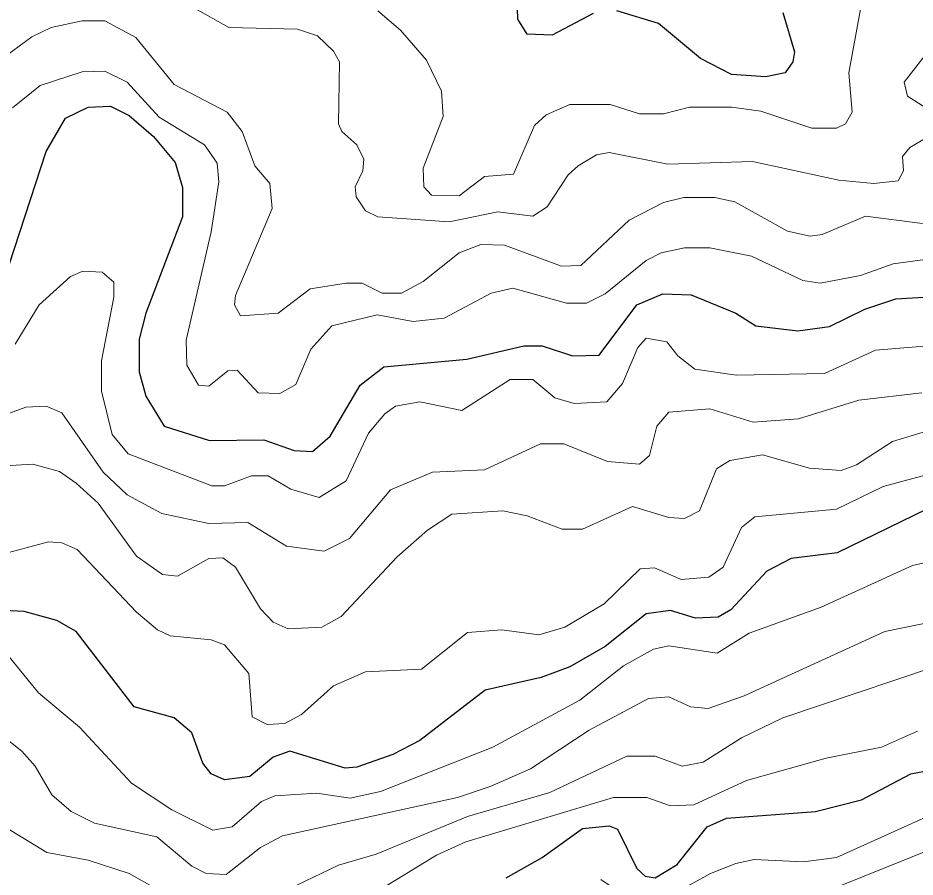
# Model space of a CAD drawing. Extents: x 577 to 602.9, y 7483.8 to 7511.6.
# Drawn here: x 579.703 to 580.554, y 7487.467 to 7488.282 of the extents above; entities that cross this region are included whole.
import ezdxf

# ---------------------------------------------------------------- set-up
doc = ezdxf.new("R2010")
doc.units = 0
doc.header["$LTSCALE"] = 0.032
doc.layers.add('1', color=7, linetype='Continuous', lineweight=25)
doc.layers.add('2', color=7, linetype='Continuous', lineweight=13)

msp = doc.modelspace()

# ---------------------------------------------------------------- linework, layer by layer
at = {"layer": '1'}
for points in [[(580.2486, 7488.2868), (580.2096, 7488.2662), (580.1857, 7488.267), (580.177, 7488.2813), (580.1762, 7488.3019)], [(580.4283, 7488.2876), (580.4394, 7488.2503), (580.4378, 7488.2407), (580.4306, 7488.2304), (580.4124, 7488.2264), (580.3798, 7488.2288), (580.3503, 7488.2439), (580.3106, 7488.2773), (580.2708, 7488.2892)], [(579.684, 7488.0181), (579.7293, 7488.1556), (579.7476, 7488.1874), (579.7691, 7488.1978), (579.7905, 7488.1986), (579.808, 7488.1898), (579.8311, 7488.1699), (579.8518, 7488.1453), (579.8589, 7488.1214), (579.8589, 7488.0936), (579.8239, 7488.0022), (579.8176, 7487.9775), (579.8176, 7487.9465), (579.8239, 7487.9234), (579.8414, 7487.8948), (579.8844, 7487.8813), (579.936, 7487.8821), (579.9647, 7487.8717), (579.9822, 7487.871), (579.9989, 7487.8853), (580.0275, 7487.9338), (580.0498, 7487.9513), (580.1285, 7487.9584), (580.1826, 7487.9711), (580.2, 7487.9711), (580.2287, 7487.9616), (580.2541, 7487.9624), (580.2899, 7488.0101), (580.3146, 7488.0204), (580.3416, 7488.0197), (580.3837, 7488.0022), (580.4028, 7487.9902), (580.4426, 7487.9855), (580.4728, 7487.9894), (580.5062, 7488.0061), (580.5356, 7488.0157), (580.5881, 7488.0189)], [(580.565, 7487.8161), (580.4799, 7487.7747), (580.4362, 7487.7692), (580.4132, 7487.7572), (580.379, 7487.7207), (580.367, 7487.7135), (580.3456, 7487.7127), (580.3217, 7487.7199), (580.2986, 7487.7167), (580.2597, 7487.6857), (580.2263, 7487.6666), (580.1992, 7487.6563), (580.146, 7487.6443), (580.0839, 7487.5966), (580.0585, 7487.5831), (580.0243, 7487.5712), (580.0132, 7487.5704), (579.9607, 7487.5863), (579.9448, 7487.5807), (579.9225, 7487.5624), (579.8987, 7487.5592), (579.886, 7487.5648), (579.878, 7487.5751), (579.8677, 7487.6038), (579.851, 7487.6181), (579.8128, 7487.6284), (579.7579, 7487.7), (579.7396, 7487.7103), (579.7086, 7487.7191), (579.676, 7487.7207)], [(580.375, 7487.5227), (580.4593, 7487.529), (580.503, 7487.5402), (580.5499, 7487.5648), (580.5873, 7487.572)], [(580.1659, 7487.4662), (580.2, 7487.4853), (580.2382, 7487.5131), (580.2637, 7487.5155), (580.2716, 7487.5123), (580.2899, 7487.475), (580.2979, 7487.4678), (580.3074, 7487.4662), (580.3281, 7487.4789), (580.3567, 7487.5147), (580.375, 7487.5227)]]:
    msp.add_lwpolyline(points, dxfattribs=at)
at = {"layer": '2'}
for points in [[(580.2923, 7488.1914), (580.3153, 7488.1914), (580.34, 7488.1978), (580.3798, 7488.1978), (580.4076, 7488.1938), (580.4561, 7488.1779), (580.4792, 7488.1779), (580.4879, 7488.1819), (580.4943, 7488.193), (580.4911, 7488.2304), (580.5022, 7488.2908), (580.5078, 7488.2996), (580.5356, 7488.3242), (580.5404, 7488.3385), (580.5316, 7488.3528), (580.5038, 7488.3663), (580.4943, 7488.3751), (580.4871, 7488.3902), (580.4871, 7488.3982), (580.5046, 7488.4355), (580.5229, 7488.4578), (580.5674, 7488.5294)], [(580.565, 7488.1691), (580.5491, 7488.1596), (580.542, 7488.1509), (580.5428, 7488.1373), (580.538, 7488.1278), (580.5149, 7488.1254), (580.4815, 7488.1286), (580.3996, 7488.1461), (580.3193, 7488.1437), (580.2637, 7488.1548), (580.2517, 7488.1524), (580.2342, 7488.1421), (580.2247, 7488.1334), (580.2048, 7488.1031), (580.1913, 7488.0944), (580.1579, 7488.0984), (580.1118, 7488.0888), (580.0442, 7488.0936), (580.0323, 7488.0992), (580.0235, 7488.1127), (580.0227, 7488.1222), (580.0299, 7488.1373), (580.0307, 7488.1485), (580.0243, 7488.162), (580.01, 7488.1747), (580.0068, 7488.1819), (580.0076, 7488.2407), (580.002, 7488.251), (579.9869, 7488.2654), (579.9679, 7488.2717), (579.9026, 7488.2733), (579.87, 7488.2916)], [(580.0442, 7488.2892), (580.0657, 7488.2709), (580.0903, 7488.2423), (580.1046, 7488.2129), (580.1062, 7488.189), (580.0871, 7488.1397), (580.0879, 7488.1222), (580.0951, 7488.1143), (580.1213, 7488.1135), (580.1452, 7488.1318), (580.173, 7488.1342), (580.1929, 7488.1803), (580.204, 7488.1906), (580.2263, 7488.2002), (580.2645, 7488.2002), (580.2923, 7488.1914)], [(579.6856, 7488.2423), (579.7158, 7488.2646), (579.7341, 7488.2733), (579.7635, 7488.2797), (579.785, 7488.2797), (579.8144, 7488.2638), (579.851, 7488.2192), (579.9011, 7488.193), (579.9154, 7488.1747), (579.9273, 7488.1421), (579.9416, 7488.1254), (579.944, 7488.1016), (579.909, 7488.0189), (579.9082, 7488.0101), (579.9138, 7487.9998), (579.9496, 7488.0022), (579.9798, 7488.0252), (580.014, 7488.0308), (580.0291, 7488.0308), (580.0482, 7488.0212), (580.0665, 7488.0212), (580.0871, 7488.0324), (580.1213, 7488.0594), (580.142, 7488.0674), (580.1643, 7488.0666), (580.2183, 7488.0467), (580.2366, 7488.0475), (580.2827, 7488.0904), (580.3153, 7488.1071), (580.3344, 7488.1119), (580.3639, 7488.1119), (580.3829, 7488.1079), (580.433, 7488.0801), (580.4545, 7488.0753), (580.4656, 7488.0769), (580.507, 7488.0944), (580.5611, 7488.0872)], [(580.5634, 7488.2471), (580.5436, 7488.2216), (580.5467, 7488.2081), (580.5642, 7488.197)], [(580.5634, 7488.053), (580.5332, 7488.0491), (580.5022, 7488.0379), (580.464, 7488.0308), (580.4473, 7488.0332), (580.3988, 7488.0562), (580.3591, 7488.0642), (580.3352, 7488.0642), (580.313, 7488.0594), (580.2986, 7488.0523), (580.2597, 7488.0204), (580.2422, 7488.0117), (580.2231, 7488.0117), (580.1722, 7488.026), (580.1515, 7488.0212), (580.107, 7487.9974), (580.0777, 7487.9943), (580.0434, 7488.0006), (580.0005, 7487.9902), (579.9806, 7487.968), (579.9663, 7487.9346), (579.9512, 7487.9258), (579.9305, 7487.9266), (579.9106, 7487.9481), (579.9019, 7487.9473), (579.8836, 7487.933), (579.874, 7487.9338), (579.8629, 7487.9529), (579.8621, 7487.9767), (579.886, 7488.0793), (579.8931, 7488.127), (579.8915, 7488.1445), (579.8796, 7488.162), (579.8366, 7488.1882), (579.8064, 7488.2216), (579.785, 7488.232), (579.7635, 7488.2312), (579.7237, 7488.2184), (579.6975, 7488.197)], [(579.6999, 7487.9727), (579.7229, 7488.0101), (579.7524, 7488.0371), (579.7643, 7488.0419), (579.7826, 7488.0411), (579.7937, 7488.0316), (579.7937, 7488.0173), (579.7818, 7487.9568), (579.7818, 7487.9282), (579.7921, 7487.8869), (579.8072, 7487.8686), (579.8867, 7487.8384), (579.8987, 7487.8384), (579.9241, 7487.8479), (579.94, 7487.8479), (579.9615, 7487.8352), (579.9885, 7487.8272), (580.014, 7487.8431), (580.0354, 7487.8884), (580.0506, 7487.9067), (580.0609, 7487.9139), (580.0839, 7487.9179), (580.1237, 7487.9099), (580.1698, 7487.9393), (580.1913, 7487.9393), (580.212, 7487.9218), (580.2303, 7487.9163), (580.2613, 7487.9179), (580.2764, 7487.9354), (580.2907, 7487.9696), (580.2986, 7487.9783), (580.3185, 7487.9751), (580.3289, 7487.9616), (580.3448, 7487.9489), (580.3845, 7487.9433), (580.468, 7487.9449), (580.5165, 7487.9672), (580.5896, 7487.973)], [(579.6887, 7487.9051), (579.7102, 7487.9131), (579.7293, 7487.9139), (579.7444, 7487.9075), (579.7834, 7487.8511), (579.8064, 7487.8296), (579.839, 7487.8121), (579.8836, 7487.8026), (579.9209, 7487.8034), (579.9575, 7487.7811), (579.9933, 7487.7763), (580.0172, 7487.7883), (580.0561, 7487.8344), (580.0959, 7487.8511), (580.1452, 7487.8535), (580.1985, 7487.8781), (580.2207, 7487.8781), (580.2621, 7487.8614), (580.2923, 7487.859), (580.3018, 7487.867), (580.309, 7487.8948), (580.3201, 7487.9083), (580.3591, 7487.9115), (580.4004, 7487.8988), (580.4434, 7487.902), (580.5006, 7487.9195), (580.5603, 7487.9266)], [(580.5825, 7487.8956), (580.5324, 7487.8805), (580.4982, 7487.8582), (580.4839, 7487.8527), (580.4537, 7487.8551), (580.4092, 7487.8678), (580.3782, 7487.8622), (580.3654, 7487.8543), (580.3495, 7487.8145), (580.3352, 7487.8073), (580.3201, 7487.8081), (580.2859, 7487.8185), (580.2382, 7487.797), (580.2191, 7487.797), (580.1857, 7487.8097), (580.1627, 7487.8145), (580.1142, 7487.8113), (580.0911, 7487.7962), (580.0625, 7487.7708), (580.0092, 7487.7143), (579.9909, 7487.704), (579.9591, 7487.7024), (579.9448, 7487.7087), (579.9329, 7487.7215), (579.909, 7487.7612), (579.8971, 7487.77), (579.8836, 7487.7692), (579.8541, 7487.7525), (579.8398, 7487.7541), (579.8152, 7487.7716), (579.7786, 7487.8217), (579.7579, 7487.8407), (579.742, 7487.8519), (579.7166, 7487.859), (579.6903, 7487.8574)], [(579.684, 7487.7724), (579.7317, 7487.7851), (579.7444, 7487.7843), (579.7587, 7487.7779), (579.8152, 7487.7183), (579.8351, 7487.7016), (579.847, 7487.696), (579.886, 7487.692), (579.8987, 7487.6873), (579.9217, 7487.6602), (579.9249, 7487.6189), (579.9392, 7487.6117), (579.9559, 7487.6125), (579.9718, 7487.6213), (580.002, 7487.6483), (580.0323, 7487.6618), (580.0855, 7487.6642), (580.1293, 7487.6992), (580.1619, 7487.7016), (580.1969, 7487.6968), (580.2215, 7487.704), (580.2589, 7487.7262), (580.2931, 7487.7596), (580.3066, 7487.7604), (580.332, 7487.7493), (580.3583, 7487.7517), (580.3718, 7487.7612), (580.3893, 7487.7986), (580.402, 7487.8089), (580.4792, 7487.8161), (580.5237, 7487.8376), (580.5881, 7487.8551)], [(580.6294, 7487.7803), (580.5515, 7487.7628), (580.4648, 7487.7231), (580.3965, 7487.6984), (580.3662, 7487.6793), (580.3201, 7487.6865), (580.3058, 7487.6833), (580.2772, 7487.6674), (580.2358, 7487.6348)], [(580.3917, 7487.6388), (580.5253, 7487.7), (580.5952, 7487.7143)], [(580.2358, 7487.6348), (580.1531, 7487.5903), (580.0466, 7487.5481), (580.0179, 7487.5418), (579.9861, 7487.5465), (579.9464, 7487.5441), (579.9337, 7487.5386), (579.9058, 7487.5147), (579.8875, 7487.5115), (579.8486, 7487.5306), (579.8104, 7487.5561), (579.7611, 7487.6093), (579.7221, 7487.6419), (579.6943, 7487.6761), (579.6808, 7487.6841), (579.6665, 7487.6841), (579.6387, 7487.669), (579.5893, 7487.6149), (579.5226, 7487.5736), (579.3341, 7487.5044), (579.2792, 7487.4996), (579.2498, 7487.4925), (579.1695, 7487.4638)], [(580.5706, 7487.6658), (580.4283, 7487.6181), (580.3893, 7487.599), (580.3527, 7487.5759), (580.3328, 7487.572), (580.3074, 7487.5815), (580.2804, 7487.5815), (580.2072, 7487.5473), (580.1293, 7487.5243), (580.0426, 7487.4885), (580.0068, 7487.4781), (579.9671, 7487.4591)], [(579.6864, 7487.6022), (579.7062, 7487.5863), (579.719, 7487.572), (579.7349, 7487.5449), (579.7532, 7487.529), (579.7754, 7487.5179), (579.8343, 7487.5052), (579.8677, 7487.4773), (579.8812, 7487.4702), (579.9003, 7487.4694), (579.9329, 7487.4948), (579.9535, 7487.506), (580.1197, 7487.5425), (580.1507, 7487.5529), (580.1889, 7487.5696), (580.2446, 7487.6062), (580.301, 7487.6364), (580.3201, 7487.638), (580.3408, 7487.6284), (580.3575, 7487.6268), (580.3917, 7487.6388)], [(580.5563, 7487.6054), (580.5221, 7487.5903), (580.4696, 7487.5799), (580.3941, 7487.5585), (580.344, 7487.5354), (580.3217, 7487.5346), (580.2994, 7487.5425), (580.2676, 7487.5425), (580.1277, 7487.5004), (580.0999, 7487.4877), (579.9957, 7487.4241)], [(580.5865, 7487.5338), (580.4792, 7487.4853), (580.4481, 7487.4813), (580.4012, 7487.4837), (580.3837, 7487.4797), (580.3599, 7487.4702), (580.2931, 7487.4336), (580.2796, 7487.4368), (580.2637, 7487.4591), (580.2557, 7487.4646)], [(579.8351, 7487.4551), (579.808, 7487.4702), (579.7691, 7487.4829), (579.7301, 7487.4901), (579.684, 7487.5179), (579.6482, 7487.5282), (579.5965, 7487.5211), (579.5186, 7487.4988), (579.4526, 7487.4606)], [(580.4601, 7487.4495), (580.662, 7487.5306)]]:
    msp.add_lwpolyline(points, dxfattribs=at)

doc.saveas('drawing.dxf')
